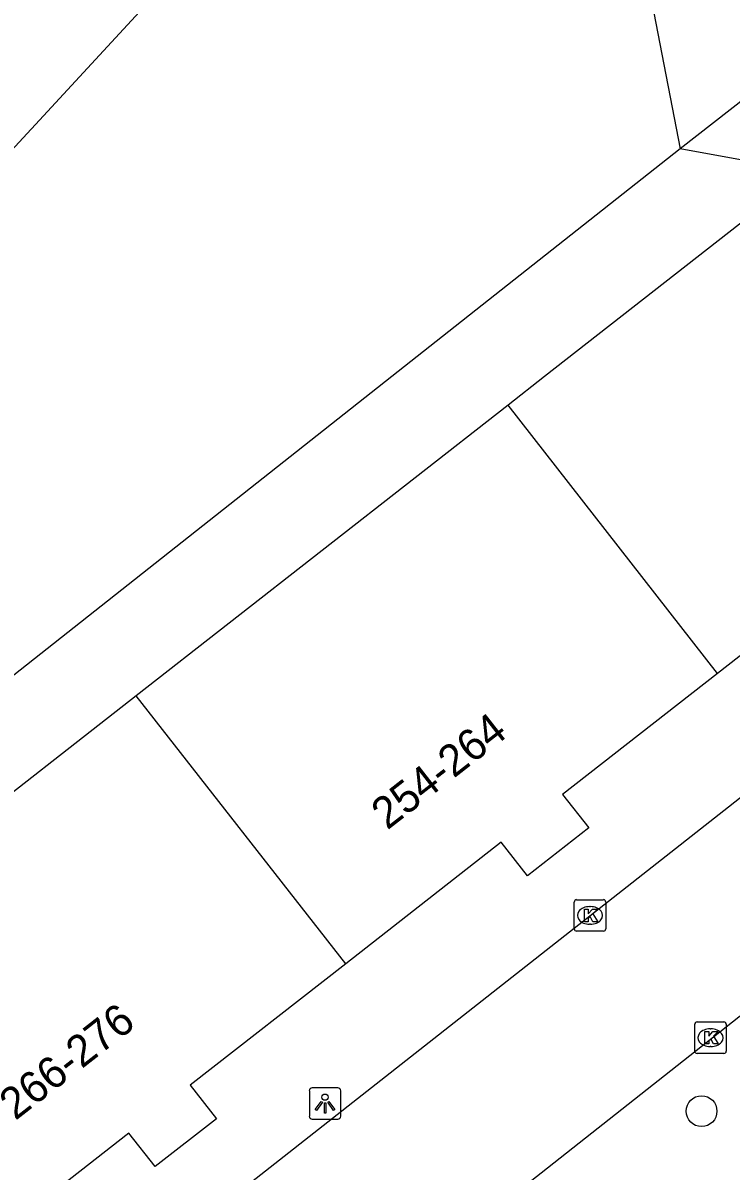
# Model space of a CAD drawing. Extents: x 159222 to 160346, y 381249 to 382166.
# Drawn here: x 159749.19 to 159771.67, y 381724.77 to 381761.23 of the extents above; entities that cross this region are included whole.
import ezdxf

# ---------------------------------------------------------------- set-up
doc = ezdxf.new("R2010")
doc.units = 0
for name, color, linetype in [('IMGEO_Boom', 7, 'Continuous'), ('IMGEO_Groenvoorziening', 7, 'Continuous'), ('IMGEO_Kolk', 7, 'Continuous'), ('IMGEO_Lichtpunt', 7, 'Continuous'), ('IMGEO_Pand', 7, 'Continuous'), ('IMGEO_Pand_nummerreeks', 7, 'Continuous'), ('IMGEO_Rijbaan_lokaal_open', 7, 'Continuous'), ('IMGEO_Voetpad_open', 7, 'Continuous')]:
    doc.layers.add(name, color=color, linetype=linetype)

msp = doc.modelspace()

# ---------------------------------------------------------------- linework, layer by layer
at = {"layer": 'IMGEO_Boom'}
msp.add_circle((159770.737, 381726.67), 0.489, dxfattribs=at)
at = {"layer": 'IMGEO_Groenvoorziening'}
for points in [[(159766.379, 381776.207), (159770.053, 381757.228)], [(159782.474, 381766.931), (159770.053, 381757.228)], [(159770.053, 381757.228), (159760.899, 381750), (159731.935, 381727.131)], [(159774.065, 381756.497), (159770.053, 381757.228)]]:
    msp.add_lwpolyline(points, dxfattribs=at)
at = {"layer": 'IMGEO_Kolk'}
for p, q in [((159766.694, 381732.461), (159766.694, 381733.313)), ((159766.769, 381733.387), (159767.621, 381733.387)), ((159767.695, 381733.313), (159767.695, 381732.461)), ((159767.182, 381733.167), (159767.207, 381733.167)), ((159767.205, 381732.607), (159767.18, 381732.607)), ((159767.621, 381732.387), (159766.769, 381732.387)), ((159770.521, 381728.578), (159770.521, 381729.43)), ((159770.596, 381729.504), (159771.448, 381729.504)), ((159771.009, 381729.284), (159771.034, 381729.284)), ((159771.522, 381729.43), (159771.522, 381728.578)), ((159771.448, 381728.504), (159770.596, 381728.504)), ((159771.032, 381728.724), (159771.007, 381728.724))]:
    msp.add_line(p, q, dxfattribs=at)
for points in [[(159766.694, 381732.461), (159766.694, 381733.313)], [(159766.769, 381733.387), (159767.621, 381733.387)], [(159767.695, 381733.313), (159767.695, 381732.461)], [(159767.015, 381733.087), (159767.138, 381733.087), (159767.138, 381732.936), (159767.268, 381733.087), (159767.432, 381733.087), (159767.286, 381732.936), (159767.439, 381732.687), (159767.287, 381732.687), (159767.202, 381732.851), (159767.138, 381732.784), (159767.138, 381732.687), (159767.015, 381732.687), (159767.015, 381733.087)], [(159767.621, 381732.387), (159766.769, 381732.387)], [(159770.521, 381728.578), (159770.521, 381729.43)], [(159770.596, 381729.504), (159771.448, 381729.504)], [(159770.842, 381729.204), (159770.965, 381729.204), (159770.965, 381729.053), (159771.095, 381729.204), (159771.259, 381729.204), (159771.113, 381729.053), (159771.266, 381728.804), (159771.114, 381728.804), (159771.029, 381728.968), (159770.965, 381728.901), (159770.965, 381728.804), (159770.842, 381728.804), (159770.842, 381729.204)], [(159771.522, 381729.43), (159771.522, 381728.578)], [(159771.448, 381728.504), (159770.596, 381728.504)]]:
    msp.add_lwpolyline(points, dxfattribs=at)
for centre, start, end in [((159766.771, 381733.311), 91.552, 178.448), ((159766.771, 381733.311), 91.552, 178.448), ((159767.619, 381733.311), 1.552, 88.448), ((159767.619, 381733.311), 1.552, 88.448), ((159766.771, 381732.463), 181.552, 268.448), ((159766.771, 381732.463), 181.552, 268.448), ((159767.619, 381732.463), 271.552, 358.448), ((159767.619, 381732.463), 271.552, 358.448), ((159770.598, 381729.428), 91.552, 178.448), ((159770.598, 381729.428), 91.552, 178.448), ((159771.446, 381729.428), 1.552, 88.448), ((159771.446, 381729.428), 1.552, 88.448), ((159770.598, 381728.58), 181.552, 268.448), ((159770.598, 381728.58), 181.552, 268.448), ((159771.446, 381728.58), 271.552, 358.448), ((159771.446, 381728.58), 271.552, 358.448)]:
    msp.add_arc(centre, 0.0765, start, end, dxfattribs=at)
for centre, major_axis, ratio, start_param, end_param in [((159767.181, 381732.887), (-0.387, 0.002), 0.722429, 4.712389, 7.853982), ((159767.206, 381732.887), (-0.39, 0.002), 0.717154, 1.570796, 4.712389), ((159771.008, 381729.004), (-0.387, 0.002), 0.722429, 4.712389, 7.853982), ((159771.033, 381729.004), (-0.39, 0.002), 0.717154, 1.570796, 4.712389)]:
    msp.add_ellipse(centre, major_axis=major_axis, ratio=ratio, start_param=start_param, end_param=end_param, dxfattribs=at)
at = {"layer": 'IMGEO_Lichtpunt'}
for p, q in [((159759.183, 381727.413), (159758.375, 381727.413)), ((159759.183, 381727.413), (159758.375, 381727.413)), ((159758.281, 381727.318), (159758.281, 381726.511)), ((159758.281, 381727.318), (159758.281, 381726.511)), ((159759.277, 381726.511), (159759.277, 381727.318)), ((159759.277, 381726.511), (159759.277, 381727.318)), ((159758.375, 381726.417), (159759.183, 381726.417)), ((159758.375, 381726.417), (159759.183, 381726.417))]:
    msp.add_line(p, q, dxfattribs=at)
for points in [[(159758.655, 381726.982), (159758.694, 381726.954), (159758.506, 381726.692), (159758.468, 381726.719), (159758.655, 381726.982)], [(159758.867, 381726.954), (159758.905, 381726.981), (159759.092, 381726.719), (159759.053, 381726.691), (159758.867, 381726.954)], [(159758.757, 381726.934), (159758.804, 381726.934), (159758.804, 381726.612), (159758.757, 381726.612), (159758.757, 381726.934)]]:
    msp.add_lwpolyline(points, dxfattribs=at)
msp.add_circle((159758.78, 381727.116), 0.0994, dxfattribs=at)
for centre, start, end in [((159758.375, 381727.318), 90, 180), ((159758.375, 381727.318), 90, 180), ((159759.183, 381727.318), 0, 90), ((159759.183, 381727.318), 0, 90), ((159758.375, 381726.511), 180, 270), ((159758.375, 381726.511), 180, 270), ((159759.183, 381726.511), 270, 0), ((159759.183, 381726.511), 270, 360)]:
    msp.add_arc(centre, 0.0946, start, end, dxfattribs=at)
at = {"layer": 'IMGEO_Pand'}
for points in [[(159774.065, 381756.497), (159765.753, 381750), (159764.59, 381749.091)], [(159783.227, 381749.929), (159778.12, 381745.941), (159778.951, 381744.877), (159777.004, 381743.357), (159776.173, 381744.421), (159771.247, 381740.574)], [(159764.59, 381749.091), (159752.784, 381739.863)], [(159771.247, 381740.574), (159764.59, 381749.091)], [(159771.247, 381740.574), (159766.321, 381736.727), (159767.152, 381735.664), (159765.205, 381734.144), (159764.374, 381735.208), (159759.437, 381731.352)], [(159752.784, 381739.863), (159740.974, 381730.631)], [(159759.437, 381731.352), (159752.784, 381739.863)], [(159759.437, 381731.352), (159754.499, 381727.496), (159755.33, 381726.432), (159753.383, 381724.912), (159752.552, 381725.976), (159747.622, 381722.127)]]:
    msp.add_lwpolyline(points, dxfattribs=at)
at = {"layer": 'IMGEO_Rijbaan_lokaal_open'}
for points in [[(159731.768, 381706.49), (159734.439, 381707.77), (159736.985, 381709.283), (159738.75, 381710.527), (159775.451, 381739.376), (159776.048, 381739.719), (159776.677, 381740.008), (159777.329, 381740.241), (159777.999, 381740.414), (159778.683, 381740.527), (159779.373, 381740.578), (159780.065, 381740.567), (159780.754, 381740.494), (159781.433, 381740.361), (159782.098, 381740.167), (159782.742, 381739.914), (159783.362, 381739.605), (159783.951, 381739.242), (159800.529, 381723.867), (159817.766, 381707.849)], [(159776.042, 381732.904), (159753.137, 381714.84)]]:
    msp.add_lwpolyline(points, dxfattribs=at)
at = {"layer": 'IMGEO_Voetpad_open'}
msp.add_lwpolyline([(159724.688, 381731.045), (159742.186, 381750), (159766.379, 381776.207)], dxfattribs=at)

# ---------------------------------------------------------------- texts
at = {"layer": 'IMGEO_Pand_nummerreeks'}
for s, rotation, p in [('254-264', 37.9838, (159760.757, 381735.58)), ('266-276', 37.9849, (159748.944, 381726.356))]:
    msp.add_text(s, height=1, rotation=rotation, dxfattribs=at).set_placement(p)

doc.saveas('drawing.dxf')
